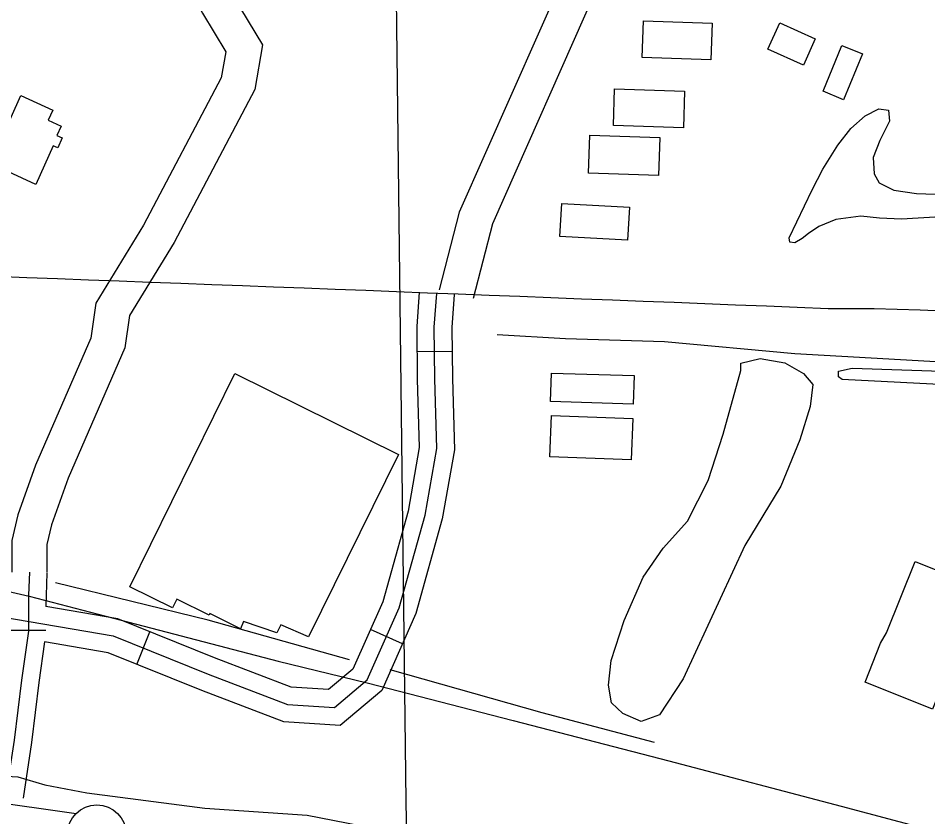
# Model space of a CAD drawing. Extents: x 3704301 to 3742427, y 506229 to 532009.
# Drawn here: x 3723951 to 3724729, y 522334 to 523018 of the extents above; entities that cross this region are included whole.
import ezdxf

# ---------------------------------------------------------------- set-up
doc = ezdxf.new("R2010")
doc.units = 0
for name, color, linetype in [('V-BLDG-OTLN', 7, 'Continuous'), ('V-GRID-MAJR', 7, 'Continuous'), ('V-LEVE-TOET', 7, 'Continuous'), ('V-RAIL-TRAK', 7, 'Continuous'), ('V-ROAD-CNTR', 7, 'Continuous'), ('V-SITE-VEGE', 7, 'Continuous'), ('V-SURV-LINE', 7, 'Continuous'), ('V-TOPO-SHOR', 7, 'Continuous')]:
    doc.layers.add(name, color=color, linetype=linetype)

msp = doc.modelspace()

# ---------------------------------------------------------------- linework, layer by layer
at = {"layer": 'V-BLDG-OTLN'}
for points in [[(3724543.598, 522982.036), (3724484.892, 522984.064), (3724485.978, 523015.509), (3724544.683, 523013.479)], [(3724602.544, 523013.721), (3724632.975, 522999.952), (3724622.813, 522977.498), (3724592.383, 522991.26900000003)], [(3724673.216, 522987.091), (3724657.196, 522947.98600000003), (3724639.608, 522955.191), (3724655.628, 522994.29600000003)], [(3724461.201, 522957.381), (3724521.088, 522955.369), (3724520.026, 522923.78500000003), (3724460.14, 522925.79600000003)], [(3723926.552, 522893.27), (3723953.006, 522951.49100000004), (3723980.332, 522939.076), (3723976.376, 522930.363), (3723987.39, 522925.36), (3723983.787, 522917.43), (3723988.4, 522915.337), (3723984.502, 522906.75800000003), (3723980.66, 522908.503), (3723965.644, 522875.51)], [(3724440.0330000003, 522917.735), (3724499.918, 522915.724), (3724498.821, 522883.05), (3724438.935, 522885.07)], [(3724415.948, 522859.15), (3724473.882, 522855.931), (3724472.313, 522827.685), (3724414.379, 522830.902)], [(3724477.134, 522687.43200000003), (3724406.372, 522689.697), (3724407.154, 522714.14400000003), (3724477.917, 522711.879)], [(3724136.097, 522713.847), (3724276.072, 522644.456), (3724199.032, 522488.278), (3724175.409, 522498.809), (3724171.937, 522491.80700000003), (3724143.427, 522501.617), (3724141.0840000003, 522495.38), (3724114.804, 522508.406), (3724114.077, 522506.939), (3724086.458, 522520.628), (3724082.798, 522513.249), (3724046.157, 522531.222)], [(3724475.367, 522639.86100000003), (3724405.778, 522642.531), (3724407.134, 522677.851), (3724476.723, 522675.181)], [(3724718.52, 522552.89), (3724737.4760000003, 522545.268), (3724740.704, 522553.288), (3724781.217, 522536.994), (3724777.213, 522527.04000000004), (3724796.7490000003, 522519.186), (3724783.409, 522486.015), (3724771.241, 522490.91000000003), (3724767.934, 522482.685), (3724757.548, 522486.86100000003), (3724733.278, 522426.50800000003), (3724675.5160000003, 522449.739), (3724688.859, 522482.916), (3724694.022, 522491.977)]]:
    msp.add_lwpolyline(points, close=True, dxfattribs=at)
at = {"layer": 'V-GRID-MAJR'}
msp.add_spline([(3724411.217, 511839.73000000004), (3724337.211, 517896.76900000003), (3724263.162, 523957.275), (3724189.114, 530017.796), (3724189.072, 530021.25)], degree=3, dxfattribs=at)
at = {"layer": 'V-LEVE-TOET'}
msp.add_lwpolyline([(3722878.025, 522525.341), (3723063.713, 522501.418), (3723242.346, 522479.197), (3723356.34, 522468.097), (3723400.488, 522465.068), (3723500.269, 522446.636), (3723718.332, 522407.62), (3723868.3170000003, 522378.485), (3723920.877, 522370.196), (3723931.017, 522369.727), (3723950.233, 522368.538), (3723973.566, 522361.675), (3724009.414, 522354.968), (3724110.319, 522341.914), (3724198.023, 522335.851), (3724266.7430000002, 522322.398), (3724364.91, 522289.64), (3724541.632, 522219.707), (3724674.66, 522164.135), (3724701.634, 522151.951), (3724715.366, 522150.333), (3724721.342, 522149.215), (3724730.6750000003, 522146.911)], dxfattribs=at)
at = {"layer": 'V-RAIL-TRAK'}
msp.add_lwpolyline([(3722941.788, 522718.15), (3723101.093, 522694.608), (3723236.435, 522671.949), (3723285.221, 522663.917), (3723417.44, 522640.039), (3723490.258, 522625.238), (3723628.81, 522597.121), (3723774.06, 522567.124), (3723906.768, 522535.4), (3723960.006, 522523.096), (3724045.4790000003, 522500.994), (3724173.105, 522467.636), (3724249.503, 522448.954), (3724374.366, 522416.74100000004), (3724507.5, 522382.276), (3724655.214, 522343.67100000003), (3724825.784, 522298.283)], dxfattribs=at)
at = {"layer": 'V-ROAD-CNTR'}
for p, q in [((3724322.0243169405, 522732.52450874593), (3724292.025376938, 522732.20550938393)), ((3723974.417012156, 522493.74498630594), (3723944.417072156, 522493.801986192)), ((3724052.212856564, 522464.8380441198), (3724063.4488340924, 522492.6549884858)), ((3724279.5984017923, 522482.55400868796), (3724252.16945665, 522494.70298439))]:
    msp.add_line(p, q, dxfattribs=at)
for points in [[(3725525.2589104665, 525458.938055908), (3725501.5339579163, 525392.1341895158), (3725371.671217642, 525103.480766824), (3725190.5155799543, 524720.452532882), (3725064.0458328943, 524445.66408246), (3724888.665183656, 524061.110851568), (3724723.206514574, 523712.72654833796), (3724536.0188889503, 523298.7543762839), (3724418.220124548, 523054.998863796), (3724328.090304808, 522851.6212705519), (3724310.9193391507, 522785.411402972)], [(3725553.5288539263, 525448.8980759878), (3725529.393902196, 525380.9422119), (3725398.9131631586, 525090.91279196), (3725217.7015255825, 524707.7685582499), (3725091.319778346, 524433.1681074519), (3724915.86312926, 524048.45087688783), (3724750.4264601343, 523700.11057357), (3724563.196834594, 523286.04440170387), (3724445.446070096, 523042.39088901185), (3724356.512247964, 522841.71329036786), (3724339.9592810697, 522777.88141803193)], [(3724277.63940571, 523575.164823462), (3724276.9624070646, 523564.827844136), (3724274.330412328, 523547.86987805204), (3724264.57443184, 523519.43693491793), (3724243.813473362, 523480.11101356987), (3724214.3925322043, 523439.58009463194), (3724197.9855650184, 523404.9361639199), (3724166.023628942, 523346.43028093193), (3724137.77968543, 523286.0064017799), (3724134.5106919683, 523251.66647045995), (3724121.8207173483, 523197.8815780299), (3724101.3407583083, 523142.582688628), (3724087.311786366, 523103.32176714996), (3724088.2767844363, 523058.1678574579), (3724108.3437443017, 523022.11592956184), (3724128.3487042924, 522988.98399582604), (3724124.4077121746, 522966.635040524), (3724058.023844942, 522840.644292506), (3724017.2129265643, 522773.821426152), (3724012.9009351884, 522744.0294857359), (3723965.4650300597, 522635.24470330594), (3723950.373060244, 522592.83178813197), (3723945.1800706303, 522570.881832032), (3723945.199070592, 522543.748886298)], [(3724307.575345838, 523573.2048273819), (3724306.8123473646, 523561.541850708), (3724303.5683538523, 523540.643892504), (3724292.1923766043, 523507.4929588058), (3724269.3454222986, 523464.217045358), (3724240.3104803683, 523424.21612536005), (3724224.727511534, 523391.31219116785), (3724192.801575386, 523332.874308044), (3724167.1536266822, 523278.00041779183), (3724164.1806326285, 523246.7764802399), (3724150.5946598, 523189.19559540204), (3724129.5327019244, 523132.32670913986), (3724117.423726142, 523098.43377692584), (3724118.110724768, 523066.25184129), (3724134.2996923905, 523037.1698994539), (3724159.8466412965, 522994.85798407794), (3724153.1376547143, 522956.80306018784), (3724084.1217927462, 522825.8183221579), (3724046.0228689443, 522763.435446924), (3724042.012876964, 522735.7375023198), (3723993.380974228, 522624.20672538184), (3723979.189002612, 522584.3238051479), (3723975.182010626, 522567.3918390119), (3723975.199010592, 522543.77088625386)], [(3723523.528913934, 522811.62635054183), (3723468.637023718, 522640.54269270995), (3723469.0960228, 522619.0597356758), (3723479.7990013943, 522598.7517762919), (3723504.602951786, 522589.013795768), (3723580.9297991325, 522582.0478097), (3723828.6303037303, 522523.1029275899), (3723936.7040875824, 522505.59196261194), (3724031.856897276, 522489.2379953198), (3724113.273734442, 522456.3510610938), (3724181.166598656, 522430.579112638), (3724221.343518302, 522427.85511808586), (3724249.4914620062, 522451.62007055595), (3724276.8284073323, 522513.3369471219), (3724299.01436296, 522592.6147885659), (3724309.02434294, 522649.4246749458), (3724307.2723464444, 522709.08755561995), (3724306.8003473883, 522753.49446680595), (3724308.892343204, 522782.28740922)], [(3724323.853313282, 522781.2004113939), (3724321.8063173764, 522753.029467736), (3724322.270316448, 522709.3875550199), (3724324.0633128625, 522648.3316771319), (3724313.658333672, 522589.283795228), (3724290.9813790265, 522508.25195729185), (3724261.8074373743, 522442.3870890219), (3724226.383508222, 522412.4791488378), (3724177.927605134, 522415.76414226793), (3724107.802745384, 522442.3840890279), (3724027.730905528, 522474.7270243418), (3723973.2630144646, 522484.0890056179)], [(3724293.9313731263, 522783.37440704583), (3724291.7943774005, 522753.9594658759), (3724292.2743764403, 522708.78755621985), (3724293.9853730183, 522650.51767276), (3724284.370392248, 522595.945781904), (3724262.6754356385, 522518.42193695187), (3724237.175486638, 522460.8530520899), (3724216.3035283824, 522443.23108733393), (3724184.4055921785, 522445.3940830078), (3724118.7447235, 522470.31803316), (3724035.982889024, 522503.7489662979), (3723974.4560120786, 522514.323945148)], [(3723960.199040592, 522543.75988627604), (3723959.4740420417, 522523.988925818), (3723959.4160421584, 522493.181987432), (3723953.3870542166, 522451.26407126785), (3723947.318066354, 522400.03117373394), (3723937.8770852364, 522338.93629592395), (3723923.213114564, 522309.96735386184), (3723903.9391531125, 522262.03444972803), (3723887.6161857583, 522210.1045535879)], [(3723975.189010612, 522543.2098873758), (3723974.473012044, 522523.6999263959), (3723974.4560120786, 522514.323945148)], [(3723973.2630144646, 522484.0890056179), (3723968.2610244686, 522449.31407516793), (3723962.183036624, 522398.0031777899), (3723954.8050513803, 522350.2572732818)]]:
    msp.add_lwpolyline(points, dxfattribs=at)
for centre, radius, start, end in [((3713269.610867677, 237804.9601964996), 285191.06364005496, 87.71426330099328, 88.05368830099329), ((3724659.2120428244, 521183.3614744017), 1585.8247734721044, 67.80943911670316, 90.55281133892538)]:
    msp.add_arc(centre, radius, start, end, dxfattribs=at)
at = {"layer": 'V-SITE-VEGE'}
msp.add_lwpolyline([(3724778.454, 522850.117), (3724706.877, 522845.679), (3724687.921, 522846.62700000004), (3724671.918, 522848.204), (3724650.639, 522845.57), (3724635.914, 522839.467), (3724627.109, 522833.438), (3724621.8340000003, 522829.229), (3724615.366, 522825.596), (3724611.217, 522826.137), (3724610.58, 522829.68200000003), (3724630.198, 522870.773), (3724639.446, 522888.648), (3724652.22, 522908.935), (3724663.289, 522923.281), (3724675.585, 522934.08900000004), (3724687.3510000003, 522940.157), (3724695.654, 522939.076), (3724696.362, 522929.612), (3724688.281, 522912.935), (3724682.538, 522898.656), (3724683.306, 522884.457), (3724687.544, 522876.814), (3724700.057, 522870.457), (3724719.628, 522867.74), (3724816.7600000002, 522864.211)], dxfattribs=at)
for points in [[(3724569.2290000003, 522716.21), (3724569.159, 522721.723), (3724569.151, 522722.512), (3724585.639, 522726.655), (3724606.953, 522722.981), (3724622.823, 522713.726), (3724630.8140000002, 522704.375), (3724628.686, 522685.443), (3724619.589, 522656.974), (3724603.539, 522617.39), (3724572.663, 522566.596), (3724519.733, 522452.514), (3724499.6380000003, 522421.544), (3724483.954, 522415.836), (3724468.115, 522422.728), (3724458.5470000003, 522432.06), (3724455.9990000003, 522446.994), (3724458.096, 522468.287), (3724469.489, 522502.30100000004), (3724485.568, 522539.521), (3724502.591, 522564.15), (3724523.571, 522587.254), (3724541.253, 522622.129), (3724554.153, 522661.674)], [(3724655.968, 522708.624), (3724652.787, 522710.949), (3724652.769, 522712.52400000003), (3724652.73, 522715.674), (3724664.514, 522718.18200000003), (3724749.617, 522715.303), (3724886.769, 522707.553), (3724894.762, 522698.202), (3724889.358, 522689.469), (3724816.754, 522700.38300000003)]]:
    msp.add_lwpolyline(points, close=True, dxfattribs=at)
at = {"layer": 'V-SURV-LINE'}
msp.add_lwpolyline([(3722831.383529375, 522503.61333271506), (3724000.2717506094, 522337.36261385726)], dxfattribs=at)
msp.add_circle((3724017.95945, 522319.69588999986), 25, dxfattribs=at)
at = {"layer": 'V-TOPO-SHOR'}
for points in [[(3724360.765, 522747.211), (3724419.227, 522743.764), (3724503.906, 522741.239), (3724615.509, 522730.704), (3724771.202, 522721.91000000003)], [(3724234.194, 522468.625), (3724113.147, 522502.60000000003), (3723982.661, 522534.68200000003)], [(3724495.245, 522397.957), (3724399.1380000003, 522423.373), (3724269.186, 522460.19200000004)]]:
    msp.add_lwpolyline(points, dxfattribs=at)

doc.saveas('drawing.dxf')
